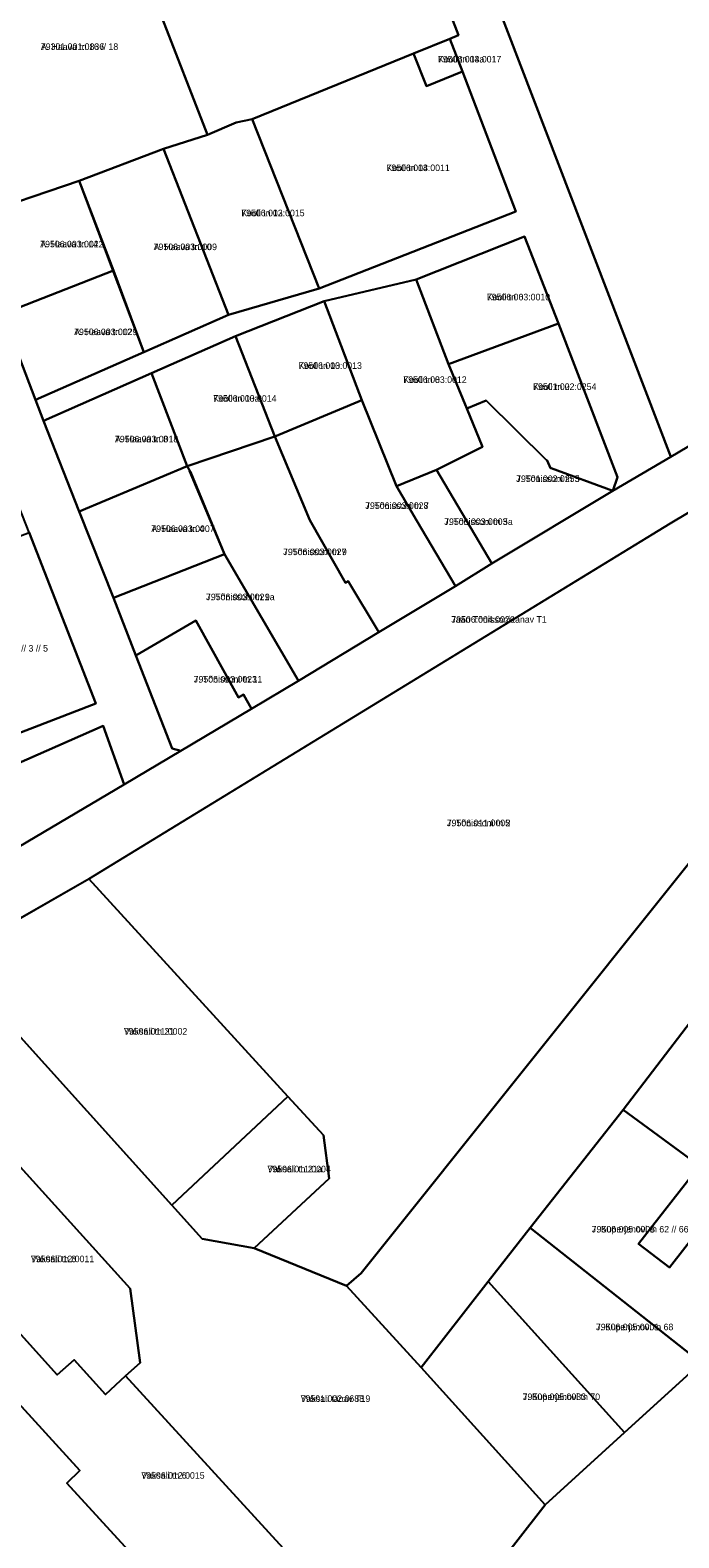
# Model space of a CAD drawing. Extents: x 643847 to 663718, y 6468443 to 6482775.
# Drawn here: x 658295.7 to 658444.4, y 6473561.4 to 6473906.7 of the extents above; entities that cross this region are included whole.
import ezdxf

# ---------------------------------------------------------------- set-up
doc = ezdxf.new("R2010")
doc.units = 0
for name, color, linetype in [('L_AADRESS', 7, 'Continuous'), ('PIIR', 7, 'Continuous'), ('TUNNUS', 7, 'Continuous')]:
    doc.layers.add(name, color=color, linetype=linetype)

msp = doc.modelspace()

# ---------------------------------------------------------------- linework, layer by layer
at = {"layer": 'PIIR'}
for points in [[(658396.47, 6473929.01), (658453.57, 6473950.02), (658464.8, 6473921.71), (658481.64, 6473927.93), (658514.46, 6473843.45), (658492.52, 6473838.53), (658442.52, 6473808.99)], [(658282.24, 6473863.8), (658259.97, 6473920.55), (658313.93, 6473941.17), (658325.42, 6473910.87), (658336.39, 6473882.72), (658326.29, 6473879.54), (658306.94, 6473872.23)], [(658393.91, 6473905.57), (658391.87, 6473904.74), (658383.59, 6473901.37), (658346.6, 6473886.33), (658342.93, 6473885.57), (658336.39, 6473882.72), (658325.42, 6473910.87), (658361.49, 6473924.87), (658361.37, 6473925.25), (658381.04, 6473932.95), (658383.02, 6473933.72)], [(658394.81, 6473897.29), (658386.53, 6473893.93), (658383.59, 6473901.37), (658391.87, 6473904.74)], [(658407, 6473865.2), (658361.95, 6473847.53), (658346.6, 6473886.33), (658383.59, 6473901.37), (658386.53, 6473893.93), (658394.81, 6473897.29)], [(658361.95, 6473847.53), (658341.15, 6473841.55), (658326.29, 6473879.54), (658336.39, 6473882.72), (658342.93, 6473885.57), (658346.6, 6473886.33)], [(658321.75, 6473833), (658306.94, 6473872.23), (658326.29, 6473879.54), (658341.15, 6473841.55)], [(658280.75, 6473863.29), (658282.24, 6473863.8), (658306.94, 6473872.23), (658314.81, 6473851.7), (658289.46, 6473841.72)], [(658384.22, 6473849.6), (658409, 6473859.46), (658416.83, 6473839.53), (658391.63, 6473830.23)], [(658514.46, 6473843.45), (658556.86, 6473852.41), (658541.5, 6473836.96), (658514.26, 6473829.68), (658494.21, 6473824.54), (658442.37, 6473793.74), (658309.27, 6473712.35), (658290.82, 6473701.78), (658269.71, 6473689.61), (658259.77, 6473699.96), (658317.3, 6473733.98), (658330.24, 6473741.66), (658346.43, 6473751.28), (658357.25, 6473757.71), (658375.67, 6473768.82), (658393.18, 6473779.38), (658401.53, 6473784.59), (658429.28, 6473801.19), (658442.52, 6473808.99), (658492.52, 6473838.53)], [(658296.95, 6473822.07), (658289.46, 6473841.72), (658314.81, 6473851.7), (658321.75, 6473833)], [(658371.71, 6473822.02), (658363.13, 6473844.68), (658384.22, 6473849.6), (658391.63, 6473830.23), (658395.82, 6473820.1), (658399.39, 6473811.31), (658388.84, 6473806.03), (658379.68, 6473802.3)], [(658363.13, 6473844.68), (658371.71, 6473822.02), (658351.81, 6473813.67), (658342.78, 6473836.63)], [(658391.63, 6473830.23), (658416.83, 6473839.53), (658430.35, 6473804.33), (658429.28, 6473801.19), (658415.11, 6473806.4), (658414.96, 6473806.44), (658414.22, 6473808.19), (658414.05, 6473808.23), (658400.27, 6473821.89), (658395.82, 6473820.1)], [(658342.78, 6473836.63), (658351.81, 6473813.67), (658331.71, 6473806.86), (658323.54, 6473828.15)], [(658309.19, 6473712.32), (658442.37, 6473793.74), (658494.21, 6473824.54), (658514.26, 6473829.68), (658523.11, 6473811.46), (658371.55, 6473622.02), (658368.25, 6473619.12), (658347.08, 6473627.77), (658364.22, 6473643.72), (658362.96, 6473653.65), (658354.81, 6473662.5)], [(658298.79, 6473817.25), (658323.54, 6473828.15), (658331.71, 6473806.86), (658306.94, 6473796.49)], [(658393.18, 6473779.38), (658375.67, 6473768.82), (658368.59, 6473780.49), (658368, 6473780.13), (658359.84, 6473794.5), (658351.81, 6473813.67), (658371.71, 6473822.02), (658379.68, 6473802.3), (658384.38, 6473794.33)], [(658399.39, 6473811.31), (658395.82, 6473820.1), (658400.27, 6473821.89), (658414.05, 6473808.23), (658414.22, 6473808.19), (658414.96, 6473806.44), (658415.11, 6473806.4), (658429.28, 6473801.19), (658401.53, 6473784.59), (658388.84, 6473806.03)], [(658375.67, 6473768.82), (658357.25, 6473757.71), (658340.29, 6473786.68), (658332.21, 6473805.81), (658332.5, 6473805.59), (658331.71, 6473806.86), (658351.81, 6473813.67), (658359.84, 6473794.5), (658368, 6473780.13), (658368.59, 6473780.49)], [(658306.94, 6473796.49), (658331.71, 6473806.86), (658332.21, 6473805.81), (658332.5, 6473805.59), (658340.29, 6473786.68), (658314.81, 6473776.72)], [(658388.84, 6473806.03), (658401.53, 6473784.59), (658393.18, 6473779.38), (658384.38, 6473794.33), (658379.68, 6473802.3)], [(658270.91, 6473737.15), (658267, 6473746.79), (658263.01, 6473745.24), (658251.82, 6473774.97), (658295.54, 6473791.66), (658310.78, 6473752.52)], [(658346.43, 6473751.28), (658344.65, 6473754.54), (658343.51, 6473753.91), (658333.7, 6473771.5), (658319.96, 6473763.49), (658314.81, 6473776.72), (658340.29, 6473786.68), (658357.25, 6473757.71)], [(658330.24, 6473741.66), (658328.26, 6473742.2), (658319.96, 6473763.49), (658333.7, 6473771.5), (658343.51, 6473753.91), (658344.65, 6473754.54), (658346.43, 6473751.28)], [(658259.77, 6473699.96), (658245.53, 6473715.9), (658269.19, 6473729.85), (658283.17, 6473738.05), (658284.49, 6473735.1), (658312.49, 6473747.38), (658317.3, 6473733.98)], [(658309.19, 6473712.32), (658354.81, 6473662.5), (658328.17, 6473637.64), (658279.65, 6473691.46), (658290.82, 6473701.78)], [(658447.04, 6473679.62), (658466.2, 6473665.58), (658500.14, 6473640.7), (658488.06, 6473630.64), (658480.69, 6473624.5), (658478.6, 6473627.29), (658476.14, 6473630.41), (658473.93, 6473628.35), (658456.3, 6473641.31), (658449.13, 6473646.59), (658431.65, 6473659.45)], [(658354.81, 6473662.5), (658362.96, 6473653.65), (658364.22, 6473643.72), (658347.08, 6473627.77), (658335.17, 6473629.93), (658328.17, 6473637.64)], [(658447.29, 6473603.25), (658410.3, 6473632.41), (658431.65, 6473659.45), (658449.13, 6473646.59), (658435.15, 6473628.73), (658442.22, 6473623.34), (658456.3, 6473641.31), (658473.93, 6473628.35), (658456.64, 6473612.9)], [(658270.89, 6473633.17), (658289.86, 6473650.34), (658318.62, 6473618.5), (658320.91, 6473601.52), (658317.61, 6473598.5), (658313, 6473594.24), (658305.83, 6473602.18), (658301.93, 6473598.73), (658283.85, 6473618.78)], [(658449.13, 6473646.59), (658456.3, 6473641.31), (658442.22, 6473623.34), (658435.15, 6473628.73)], [(658410.3, 6473632.41), (658447.29, 6473603.25), (658447.86, 6473599.97), (658431.91, 6473585.5), (658400.67, 6473620.09)], [(658486.16, 6473517.32), (658455.5, 6473494.46), (658449.11, 6473498.62), (658400.82, 6473552.42), (658413.74, 6473568.97), (658431.91, 6473585.5), (658447.86, 6473599.97), (658447.29, 6473603.25), (658456.64, 6473612.9), (658473.93, 6473628.35), (658476.14, 6473630.41), (658478.6, 6473627.29), (658480.69, 6473624.5), (658492.87, 6473608.18), (658498.85, 6473600.17), (658495.69, 6473597.71), (658503.12, 6473587.99), (658531.46, 6473550.91)], [(658275.56, 6473611.36), (658283.85, 6473618.78), (658301.93, 6473598.73), (658305.83, 6473602.18), (658313, 6473594.24), (658317.61, 6473598.5), (658366.83, 6473544.68), (658349.61, 6473528.79), (658347.37, 6473526.74), (658304.13, 6473573.95), (658307.09, 6473576.85)], [(658413.74, 6473568.97), (658385.31, 6473600.4), (658400.67, 6473620.09), (658431.91, 6473585.5)]]:
    msp.add_lwpolyline(points, close=True, dxfattribs=at)
for points in [[(658396.47, 6473929.01), (658442.52, 6473808.99), (658429.28, 6473801.19), (658430.35, 6473804.33), (658416.83, 6473839.53), (658409, 6473859.46), (658384.22, 6473849.6), (658363.13, 6473844.68), (658342.78, 6473836.63), (658323.54, 6473828.15), (658298.79, 6473817.25), (658296.95, 6473822.07), (658321.75, 6473833), (658341.15, 6473841.55), (658361.95, 6473847.53), (658407, 6473865.2), (658394.81, 6473897.29), (658391.87, 6473904.74), (658393.91, 6473905.57), (658383.02, 6473933.72)], [(658258.47, 6473919.96), (658280.75, 6473863.29), (658289.46, 6473841.72), (658296.95, 6473822.07), (658298.79, 6473817.25), (658306.94, 6473796.49), (658314.81, 6473776.72), (658319.96, 6473763.49), (658328.26, 6473742.2), (658330.24, 6473741.66), (658317.3, 6473733.98), (658312.49, 6473747.38), (658284.49, 6473735.1), (658283.17, 6473738.05), (658269.19, 6473729.85), (658263.01, 6473745.24), (658267, 6473746.79), (658270.91, 6473737.15), (658310.78, 6473752.52), (658295.54, 6473791.66), (658273.35, 6473847.87), (658263.64, 6473872.41), (658254.22, 6473897.08), (658247.08, 6473915.71)], [(658043.02, 6473886.19), (658118.84, 6473802.63), (658152.29, 6473763.75), (658171.93, 6473738.43), (658190.55, 6473714.42), (658185.61, 6473710.65), (658189.32, 6473706.43), (658196.26, 6473698.8), (658229.64, 6473662.1), (658275.56, 6473611.36), (658307.09, 6473576.85), (658304.13, 6473573.95), (658347.37, 6473526.74)], [(658447.04, 6473679.62), (658431.65, 6473659.45), (658410.3, 6473632.41), (658400.67, 6473620.09), (658385.31, 6473600.4), (658368.25, 6473619.12), (658371.55, 6473622.02), (658523.11, 6473811.46)], [(658366.83, 6473544.68), (658317.61, 6473598.5), (658320.91, 6473601.52), (658318.62, 6473618.5), (658289.86, 6473650.34), (658258.09, 6473685.16), (658269.71, 6473689.61), (658290.82, 6473701.78), (658279.65, 6473691.46), (658328.17, 6473637.64), (658335.17, 6473629.93), (658347.08, 6473627.77), (658368.25, 6473619.12), (658385.31, 6473600.4), (658413.74, 6473568.97), (658400.82, 6473552.42)]]:
    msp.add_lwpolyline(points, dxfattribs=at)

# ---------------------------------------------------------------- texts
at = {"layer": 'L_AADRESS'}
for s, p in [('A. Haava tn 16 // 18', (658298.18, 6473902.2)), ('Kooli tn 14a', (658389.2, 6473899.33)), ('Kooli tn 14', (658377.39, 6473874.45)), ('Kooli tn 12', (658344.12, 6473864.11)), ('A. Haava tn 14', (658298.04, 6473856.98)), ('A. Haava tn 10', (658324.04, 6473856.35)), ('Kooli tn 6', (658400.39, 6473844.85)), ('A. Haava tn 12', (658305.81, 6473836.88)), ('Kooli tn 10', (658357.25, 6473829.15)), ('Kooli tn 8', (658381.26, 6473825.93)), ('Kooli tn 2', (658410.99, 6473824.32)), ('Kooli tn 10a', (658337.68, 6473821.63)), ('A. Haava tn 8', (658315.17, 6473812.32)), ('J. Tõnissoni tn 5', (658407.1, 6473803.24)), ('J. Tõnissoni tn 7', (658372.5, 6473797.07)), ('J. Tõnissoni tn 5a', (658390.61, 6473793.4)), ('A. Haava tn 4', (658323.5, 6473791.79)), ('J. Tõnissoni tn 9', (658353.69, 6473786.49)), ('J. Tõnissoni tn 9a', (658336.03, 6473776.17)), ('Jaan Tõnissoni tänav T1', (658392.25, 6473771.01)), ('A. Haava tn 1 // 3 // 5', (658280.97, 6473764.4)), ('J. Tõnissoni tn 11', (658333.2, 6473757.31)), ('J. Tõnissoni tn 2', (658391.2, 6473724.4)), ('Vaksali tn 21', (658317.23, 6473676.66)), ('Vaksali tn 21a', (658350.12, 6473645.13)), ('J. Kuperjanovi tn 62 // 66', (658424.42, 6473631.35)), ('Vaksali tn 8', (658295.9, 6473624.54)), ('J. Kuperjanovi tn 68', (658425.39, 6473608.96)), ('Vaksali tänav T19', (658357.73, 6473592.55)), ('J. Kuperjanovi tn 70', (658408.61, 6473592.97)), ('Vaksali tn 6', (658321.2, 6473574.95))]:
    msp.add_text(s, height=1.5, dxfattribs=at).set_placement(p)
at = {"layer": 'TUNNUS'}
for s, p in [('79301:001:0836', (658298.18, 6473902.2)), ('79506:003:0017', (658389.2, 6473899.33)), ('79506:003:0011', (658377.39, 6473874.45)), ('79506:003:0015', (658344.12, 6473864.11)), ('79506:003:0022', (658298.04, 6473856.98)), ('79506:003:0009', (658324.04, 6473856.35)), ('79506:003:0010', (658400.39, 6473844.85)), ('79506:003:0029', (658305.81, 6473836.88)), ('79506:003:0013', (658357.25, 6473829.15)), ('79506:003:0012', (658381.26, 6473825.93)), ('79501:002:0254', (658410.99, 6473824.32)), ('79506:003:0014', (658337.68, 6473821.63)), ('79506:003:0018', (658315.17, 6473812.32)), ('79501:002:0253', (658407.1, 6473803.24)), ('79506:003:0028', (658372.5, 6473797.07)), ('79506:003:0003', (658390.61, 6473793.4)), ('79506:003:0007', (658323.5, 6473791.79)), ('79506:003:0027', (658353.69, 6473786.49)), ('79506:003:0021', (658336.03, 6473776.17)), ('79506:004:0026', (658392.25, 6473771.01)), ('79506:003:0023', (658333.2, 6473757.31)), ('79506:011:0005', (658391.2, 6473724.4)), ('79506:011:0002', (658317.23, 6473676.66)), ('79506:011:0004', (658350.12, 6473645.13)), ('79506:005:0008', (658424.42, 6473631.35)), ('79506:012:0011', (658295.9, 6473624.54)), ('79506:005:0001', (658425.39, 6473608.96)), ('79501:002:0688', (658357.73, 6473592.55)), ('79506:005:0033', (658408.61, 6473592.97)), ('79506:012:0015', (658321.2, 6473574.95))]:
    msp.add_text(s, height=1.5, dxfattribs=at).set_placement(p)

doc.saveas('drawing.dxf')
